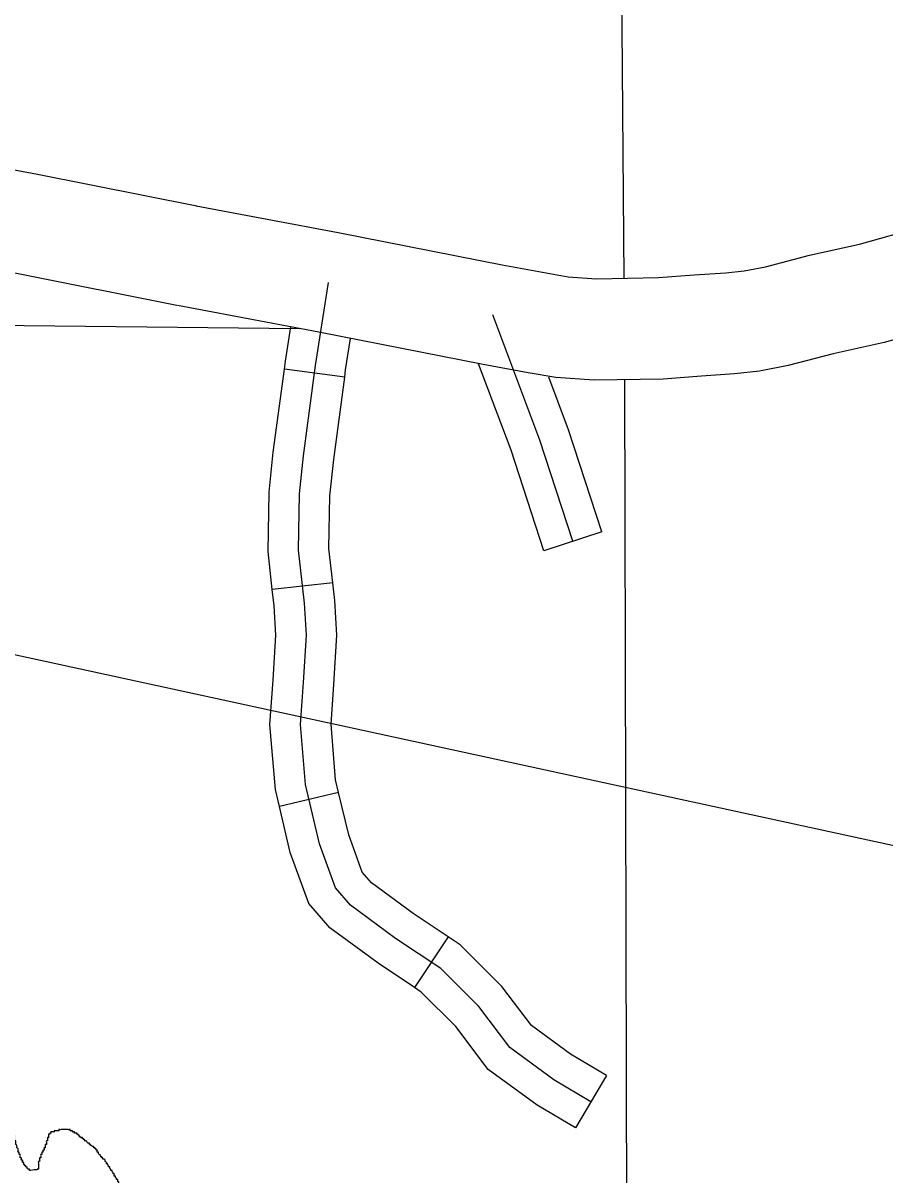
# Model space of a CAD drawing. Extents: x 813775 to 1157140, y 1757555 to 1979907.
# Drawn here: x 1039048 to 1043296, y 1836401 to 1842079 of the extents above; entities that cross this region are included whole.
import ezdxf

# ---------------------------------------------------------------- set-up
doc = ezdxf.new("R2010")
doc.units = 0
for name, color, linetype in [('Level 10', 7, 'Continuous'), ('Level 32', 7, 'Continuous'), ('Level 35', 7, 'Continuous'), ('Level 45', 7, 'Continuous'), ('Level 5', 7, 'Continuous'), ('R_Draft', 7, 'Continuous')]:
    doc.layers.add(name, color=color, linetype=linetype)

msp = doc.modelspace()

# ---------------------------------------------------------------- linework, layer by layer
at = {"layer": 'Level 10'}
for points in [[(1035642.9, 1841973.6), (1035832.8, 1841940.3), (1036751.6, 1841759.7), (1037168.5, 1841691.5), (1037891.4, 1841562.3), (1039119.2, 1841334.4), (1039904.1, 1841177.9)], [(1039806.4, 1840687.5), (1039024.7, 1840843.4), (1037801.8, 1841070.4), (1037084.2, 1841198.7), (1036663, 1841267.5), (1035741.3, 1841448.7), (1035556.5, 1841481.1)], [(1039901.7, 1841178.4), (1040601.1, 1841046.3), (1041409.6, 1840886.9), (1041625.7, 1840847.8), (1041735.1, 1840828.3), (1041875.3, 1840819), (1042179.5, 1840824.2), (1042356.5, 1840837.4), (1042511.9, 1840848.1), (1042602.7, 1840857.4), (1042707, 1840878.3), (1042923.8, 1840935.2), (1043171.3, 1840989.6), (1043474.2, 1841073.9)], [(1043599.9, 1840589.9), (1043292.1, 1840504.2), (1043041.1, 1840449.1), (1042819.7, 1840390.9), (1042677.5, 1840362.5), (1042554.6, 1840349.9), (1042392.3, 1840338.7), (1042202.4, 1840324.5), (1041862.9, 1840318.7), (1041674.5, 1840331.3), (1041537.4, 1840355.6), (1041316.7, 1840395.6), (1040506.3, 1840555.3), (1039808.9, 1840687.1)]]:
    msp.add_lwpolyline(points, dxfattribs=at)
at = {"layer": 'Level 32'}
for p, q in [((1040633.3, 1840333.7), (1040335.9, 1840373.3)), ((1040574.8, 1839320.2), (1040276.7, 1839286.4)), ((1040603.5, 1838286.8), (1040311.6, 1838217.6)), ((1041143.6, 1837575), (1040977, 1837325.4)), ((1041923.6, 1836891.1), (1041770.2, 1836633.3))]:
    msp.add_line(p, q, dxfattribs=at)
for points in [[(1041846.9, 1836762.2), (1041664.3, 1836870.9), (1041447.1, 1837029), (1041294.1, 1837231.6), (1041106.5, 1837419.4), (1040884.4, 1837567.6), (1040662.3, 1837730.6), (1040588.3, 1837816.6), (1040509.3, 1838034), (1040440.2, 1838325.5), (1040415.5, 1838621.9), (1040430.3, 1838829.4), (1040445.1, 1839061.6), (1040435.2, 1839219.8), (1040405.6, 1839481.6), (1040410.6, 1839758.3), (1040430.3, 1839946), (1040489.5, 1840390.7), (1040553.7, 1840800.8)], [(1040335.9, 1840373.3), (1040341.1, 1840412.2), (1040367.6, 1840581.5)], [(1040633.3, 1840333.7), (1040638, 1840369.2), (1040662.3, 1840524.6)], [(1040276.7, 1839286.4), (1040255.5, 1839474.5), (1040260.7, 1839767.5), (1040281.3, 1839963.8), (1040335.9, 1840373.3)], [(1040574.8, 1839320.2), (1040555.8, 1839488.7), (1040560.4, 1839749.1), (1040579.3, 1839928.3), (1040633.3, 1840333.7)], [(1040311.6, 1838217.6), (1040291.6, 1838301.8), (1040265, 1838621), (1040280.6, 1838839.5), (1040294.8, 1839061.7), (1040285.8, 1839206.6), (1040276.7, 1839286.4)], [(1040603.5, 1838286.8), (1040588.7, 1838349.1), (1040565.9, 1838622.8), (1040580, 1838819.3), (1040595.4, 1839061.5), (1040584.7, 1839232.9), (1040574.8, 1839320.2)], [(1041143.6, 1837575), (1040970.5, 1837690.5), (1040764.8, 1837841.5), (1040719.8, 1837893.6), (1040653.2, 1838077), (1040603.5, 1838286.8)], [(1040977, 1837325.4), (1040798.4, 1837444.7), (1040559.8, 1837619.8), (1040456.7, 1837739.5), (1040365.3, 1837990.9), (1040311.6, 1838217.6)], [(1041923.6, 1836891.1), (1041747, 1836996.3), (1041553.4, 1837137.2), (1041407.5, 1837330.3), (1041202.1, 1837535.9), (1041143.6, 1837575)], [(1041770.2, 1836633.3), (1041581.6, 1836745.6), (1041340.8, 1836920.9), (1041180.7, 1837132.9), (1041010.9, 1837302.8), (1040977, 1837325.4)]]:
    msp.add_lwpolyline(points, dxfattribs=at)
at = {"layer": 'Level 35'}
for points in [[(1039116.7, 1836426.4), (1039084.8, 1836423.7), (1039079.2, 1836423.7), (1039079.2, 1836429.3), (1039073.7, 1836429.3), (1039068.1, 1836434.9), (1039068.1, 1836440.5), (1039062.5, 1836440.5), (1039062.5, 1836446), (1039056.9, 1836446), (1039056.9, 1836451.6), (1039051.4, 1836451.6), (1039051.4, 1836457.2), (1039051.4, 1836462.8), (1039045.8, 1836462.8), (1039045.8, 1836468.4), (1039045.8, 1836474), (1039040.2, 1836474), (1039040.2, 1836479.5), (1039040.2, 1836485.1), (1039034.6, 1836485.1), (1039034.6, 1836490.7), (1039034.6, 1836496.3), (1039034.6, 1836501.9), (1039029, 1836501.9), (1039029, 1836507.4), (1039029, 1836513), (1039023.5, 1836513), (1039023.5, 1836518.6), (1039023.5, 1836524.2), (1039023.5, 1836529.8), (1039017.9, 1836535.3), (1039017.9, 1836540.9), (1039017.9, 1836546.5), (1039012.3, 1836552.1), (1039012.3, 1836557.7), (1039012.3, 1836563.2), (1039012.3, 1836568.8), (1039006.7, 1836574.4), (1039006.7, 1836580), (1039006.7, 1836585.6), (1039006.7, 1836591.2), (1039006.7, 1836596.7), (1039001.1, 1836596.7), (1039001.1, 1836602.3), (1039001.1, 1836607.9), (1039001.1, 1836613.5), (1039001.1, 1836619.1), (1039001.1, 1836624.6), (1039001.1, 1836630.2), (1039001.1, 1836635.8), (1038995.6, 1836635.8), (1038995.6, 1836641.4), (1038995.6, 1836647), (1038995.6, 1836652.5), (1038995.6, 1836658.1), (1038995.6, 1836663.7), (1038995.6, 1836669.3), (1038995.6, 1836674.9), (1038990, 1836680.4), (1038990, 1836686), (1038990, 1836691.6), (1038990, 1836697.2), (1038984.4, 1836702.8), (1038984.4, 1836708.4), (1038984.4, 1836713.9), (1038984.4, 1836719.5), (1038984.4, 1836725.1), (1038984.4, 1836730.7), (1038984.4, 1836736.3), (1038978.8, 1836736.3), (1038978.8, 1836741.8), (1038978.8, 1836747.4), (1038978.8, 1836753), (1038978.8, 1836758.6), (1038978.8, 1836764.2), (1038978.8, 1836769.7), (1038978.8, 1836775.3), (1038978.8, 1836780.9), (1038973.3, 1836780.9), (1038973.3, 1836786.5), (1038967.7, 1836786.5), (1038967.7, 1836792.1), (1038967.7, 1836797.6), (1038962.1, 1836797.6), (1038962.1, 1836803.2), (1038956.5, 1836803.2), (1038950.9, 1836808.8), (1038945.4, 1836808.8), (1038945.4, 1836814.4), (1038939.8, 1836814.4)], [(1039241, 1836624.6), (1039235.4, 1836624.6), (1039229.9, 1836624.6), (1039224.3, 1836624.6), (1039224.3, 1836619.1), (1039218.7, 1836619.1), (1039213.1, 1836619.1), (1039207.6, 1836619.1), (1039202, 1836619.1), (1039202, 1836613.5), (1039196.4, 1836613.5), (1039190.8, 1836613.5), (1039185.2, 1836613.5), (1039185.2, 1836607.9), (1039179.7, 1836607.9), (1039179.7, 1836602.3), (1039174.1, 1836602.3), (1039174.1, 1836596.7), (1039174.1, 1836591.2), (1039174.1, 1836585.6), (1039168.5, 1836585.6), (1039168.5, 1836580), (1039168.5, 1836574.4), (1039168.5, 1836568.8), (1039162.9, 1836568.8), (1039162.9, 1836563.2), (1039162.9, 1836557.7), (1039162.9, 1836552.1), (1039157.3, 1836552.1), (1039157.3, 1836546.5), (1039157.3, 1836540.9), (1039157.3, 1836535.3), (1039151.8, 1836535.3), (1039151.8, 1836529.8), (1039151.8, 1836524.2), (1039146.2, 1836524.2), (1039146.2, 1836518.6), (1039146.2, 1836513), (1039140.6, 1836513), (1039140.6, 1836507.4), (1039140.6, 1836501.9), (1039135, 1836501.9), (1039135, 1836496.3), (1039135, 1836490.7), (1039135, 1836485.1), (1039129.5, 1836485.1), (1039129.5, 1836479.5), (1039129.5, 1836474), (1039129.5, 1836468.4), (1039123.9, 1836468.4), (1039123.9, 1836462.8), (1039123.9, 1836457.2), (1039123.9, 1836451.6), (1039123.9, 1836446), (1039123.9, 1836440.5), (1039123.9, 1836434.9), (1039123.9, 1836429.3), (1039118.3, 1836429.3), (1039117.6, 1836427.1), (1039116.9, 1836426.3)], [(1039525.5, 1836345.6), (1039525.5, 1836351.2), (1039525.5, 1836356.8), (1039520, 1836356.8), (1039520, 1836362.3), (1039520, 1836367.9), (1039514.4, 1836367.9), (1039514.4, 1836373.5), (1039514.4, 1836379.1), (1039508.8, 1836379.1), (1039508.8, 1836384.7), (1039503.2, 1836390.2), (1039503.2, 1836395.8), (1039497.6, 1836395.8), (1039497.6, 1836401.4), (1039497.6, 1836407), (1039492.1, 1836407), (1039492.1, 1836412.6), (1039486.5, 1836418.1), (1039486.5, 1836423.7), (1039480.9, 1836423.7), (1039480.9, 1836429.3), (1039475.3, 1836434.9), (1039475.3, 1836440.5), (1039469.7, 1836440.5), (1039469.7, 1836446), (1039464.2, 1836451.6), (1039464.2, 1836457.2), (1039458.6, 1836457.2), (1039458.6, 1836462.8), (1039453, 1836468.4), (1039453, 1836474), (1039447.4, 1836479.5), (1039441.9, 1836479.5), (1039441.9, 1836485.1), (1039436.3, 1836485.1), (1039436.3, 1836490.7), (1039430.7, 1836490.7), (1039430.7, 1836496.3), (1039425.1, 1836501.9), (1039419.5, 1836507.4), (1039419.5, 1836513), (1039414, 1836513), (1039414, 1836518.6), (1039414, 1836524.2), (1039408.4, 1836524.2), (1039408.4, 1836529.8), (1039402.8, 1836529.8), (1039402.8, 1836535.3), (1039397.2, 1836535.3), (1039397.2, 1836540.9), (1039391.6, 1836540.9), (1039386.1, 1836546.5), (1039380.5, 1836546.5), (1039380.5, 1836552.1), (1039374.9, 1836552.1), (1039374.9, 1836557.7), (1039369.3, 1836557.7), (1039363.8, 1836563.2), (1039358.2, 1836568.8), (1039352.6, 1836568.8), (1039352.6, 1836574.4), (1039347, 1836574.4), (1039347, 1836580), (1039341.4, 1836580), (1039341.4, 1836585.6), (1039335.9, 1836585.6), (1039330.3, 1836585.6), (1039330.3, 1836591.2), (1039324.7, 1836591.2), (1039324.7, 1836596.7), (1039319.1, 1836596.7), (1039319.1, 1836602.3), (1039313.5, 1836602.3), (1039313.5, 1836607.9), (1039308, 1836607.9), (1039302.4, 1836607.9), (1039302.4, 1836613.5), (1039296.8, 1836613.5), (1039291.2, 1836613.5), (1039291.2, 1836619.1), (1039285.7, 1836619.1), (1039280.1, 1836619.1), (1039280.1, 1836624.6), (1039274.5, 1836624.6), (1039268.9, 1836624.6), (1039263.3, 1836624.6), (1039257.8, 1836624.6), (1039252.2, 1836624.6), (1039246.6, 1836624.6), (1039241, 1836624.6)]]:
    msp.add_spline(points, degree=3, dxfattribs=at)
at = {"layer": 'Level 45'}
msp.add_line((1041900.7, 1839571.2), (1041615.5, 1839478.1), dxfattribs=at)
for points in [[(1041758.1, 1839524.6), (1041595.2, 1840023.7), (1041363.2, 1840641.3)], [(1041615.5, 1839478.1), (1041453.6, 1839974), (1041293.7, 1840399.8)], [(1041900.7, 1839571.2), (1041736.8, 1840073.3), (1041639, 1840333.6)]]:
    msp.add_lwpolyline(points, dxfattribs=at)
at = {"layer": 'Level 5'}
for points in [[(1041882.5, 1850901.6), (1041919.1, 1847890.6), (1041961.2, 1846793.9), (1042009.6, 1840821.3)], [(1031657.3, 1840668.2), (1040412.6, 1840573)], [(1042012.4, 1840321.2), (1042036.9, 1830060.8)]]:
    msp.add_lwpolyline(points, dxfattribs=at)
at = {"layer": 'R_Draft'}
msp.add_line((1092628.5, 1827333), (1002593.6, 1846862.3), dxfattribs=at)

doc.saveas('drawing.dxf')
